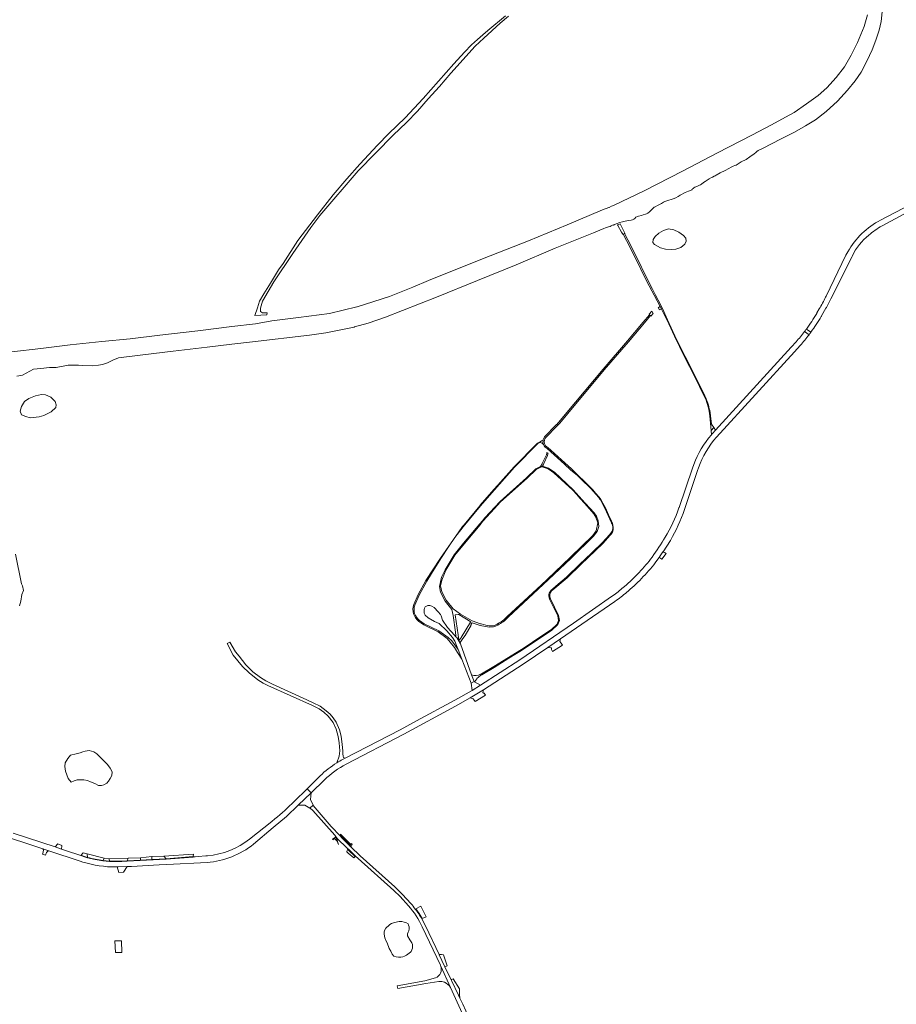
# Model space of a CAD drawing. Header units: metres. Extents: x 166325 to 190320, y 381923 to 404576.
# Tile 640 of 656: x 169759 to 170610, y 399878 to 400834. Entities that reach past the tile are written whole.
import ezdxf

# ---------------------------------------------------------------- set-up
doc = ezdxf.new("R2010")
doc.units = ezdxf.units.M
for name, color, linetype, lineweight in [('B-WE-OG-WATER_MEER-GV', 8, 'Continuous', 18), ('B-WE-OG-WATER_RIVIER-GV', 8, 'Continuous', 18), ('B-WE-VH-VERHARDING_ASFALT-GV', 8, 'Continuous', 18), ('B-WE-VH-VERHARDING_BETON-GV', 8, 'Continuous', 18), ('B-WE-VH-VERHARDING_BETONSTRAATSTEEN-GV', 8, 'Continuous', 18), ('B-WE-VH-VERHARDING_FUNDERING_ZAND-GV', 8, 'Continuous', 18), ('B-WE-VH-VERHARDING_HALFVERHARDING-GV', 8, 'Continuous', 18), ('B-WE-VH-VERHARDING_STRAATBAKSTEEN-GV', 8, 'Continuous', 18)]:
    doc.layers.add(name, color=color, linetype=linetype, lineweight=lineweight)

msp = doc.modelspace()

# ---------------------------------------------------------------- linework, layer by layer
at = {"layer": 'B-WE-OG-WATER_MEER-GV', "flags": 128}
for points in [[(170380.879, 400612.201), (170385.843, 400611.075), (170391.343, 400610.58), (170396.06, 400611.041), (170400.873, 400612.573), (170404.556, 400615.772), (170405.931, 400618.808), (170405.594, 400621.649), (170403.404, 400624.083), (170398.826, 400627.421), (170394.024, 400629.8), (170388.638, 400630.816), (170383.947, 400629.089), (170379.361, 400626.603), (170375.97, 400623.398), (170373.775, 400620.487), (170373.467, 400617.371), (170375.355, 400615.573)], [(169777.499, 400448.302), (169782.204, 400449.418), (169789.111, 400452.945), (169793.765, 400457.304), (169794.156, 400459.949), (169793.177, 400462.938), (169788.866, 400467.346), (169783.576, 400469.599), (169779.804, 400470.04), (169774.17, 400468.669), (169767.459, 400465.877), (169763.443, 400462.986), (169760.402, 400458.079), (169759.047, 400453.828), (169760.461, 400450.194), (169764.71, 400448.432), (169768.728, 400447.297)], [(169808.668, 400093.694), (169811.612, 400094.993), (169814.384, 400095.859), (169817.329, 400095.946), (169821.053, 400095.946), (169824.604, 400095.08), (169827.289, 400093.867), (169831.793, 400092.135), (169835.084, 400090.316), (169838.116, 400090.403), (169840.281, 400090.922), (169843.226, 400092.568), (169844.785, 400094.387), (169846.69, 400097.158), (169848.249, 400100.103), (169848.336, 400103.654), (169846.517, 400107.119), (169843.919, 400110.67), (169840.714, 400114.048), (169836.73, 400117.859), (169833.439, 400121.15), (169830.754, 400123.055), (169826.25, 400124.268), (169822.352, 400123.662), (169819.927, 400123.055), (169817.415, 400122.103), (169813.431, 400120.977), (169808.061, 400119.678), (169805.29, 400116.646), (169802.778, 400112.402), (169802.432, 400108.851), (169803.298, 400104.087), (169805.723, 400097.072)], [(170114.31, 399951.823), (170112.978, 399949.652), (170112.637, 399947.967), (170112.699, 399946.164), (170113.335, 399942.479), (170114.133, 399939.744), (170115.408, 399937.546), (170117.609, 399932.225), (170118.987, 399929.457), (170120.553, 399926.518), (170122.132, 399924.666), (170124.375, 399923.867), (170126.518, 399923.602), (170128.674, 399923.736), (170130.93, 399924.023), (170132.476, 399924.771), (170134.34, 399925.613), (170138.07, 399928.519), (170138.792, 399929.142), (170139.452, 399930.953), (170140.028, 399932.291), (170140.253, 399934.149), (170140.159, 399935.877), (170139.451, 399937.64), (170137.522, 399940.628), (170135.343, 399944.254), (170135.161, 399946.267), (170136.013, 399947.839), (170136.55, 399949.247), (170136.844, 399951.182), (170136.781, 399953.023), (170136.433, 399954.773), (170136, 399956.083), (170133.811, 399957.211), (170132.084, 399957.789), (170129.75, 399958.257), (170127.218, 399958.388), (170122.691, 399957.412), (170119.928, 399956.516), (170118.224, 399955.361), (170116.619, 399953.74), (170115.158, 399952.781)]]:
    msp.add_lwpolyline(points, close=True, dxfattribs=at)
at = {"layer": 'B-WE-OG-WATER_RIVIER-GV', "flags": 128}
for points in [[(170581.991, 400838.343), (170578.678, 400827.168), (170572.31, 400811.605), (170566.316, 400799.35), (170559.725, 400788.13), (170551.713, 400777.642), (170542.415, 400767.511), (170534.129, 400760.243), (170522.727, 400752.069), (170510.745, 400743.685), (170502.474, 400739.133), (170488.682, 400731.75), (170469.863, 400721.789), (170436.348, 400704.357), (170402.24, 400686.772), (170365.193, 400667.486), (170335.93, 400653.801), (170333.504, 400652.63), (170331.075, 400651.459), (170330.78, 400651.316), (170324.661, 400649.028), (170290.363, 400634.597), (170252.972, 400619.048), (170215.536, 400604.495), (170182.292, 400591.308), (170155.784, 400580.516), (170140.545, 400574.098), (170117.811, 400565.008), (170086.444, 400555.075), (170085.953, 400554.92), (170059.7, 400548.498), (170029.562, 400544.652), (170003.644, 400541.287), (169987.756, 400538.46), (169964.848, 400535.927), (169931.768, 400531.675), (169894.829, 400527.442), (169865.972, 400524.053), (169838.591, 400521.357), (169807.566, 400517.969), (169779.203, 400514.472), (169750.867, 400511.221)], [(169755.802, 400487.834), (169761.477, 400488.736), (169772.006, 400494.39), (169779.158, 400495.065), (169787.684, 400495.989), (169794.014, 400496.176), (169805.763, 400498.233), (169815.777, 400498.499), (169819.558, 400498.073), (169829.157, 400497.862), (169835.123, 400498.448), (169839.01, 400499.087), (169843.804, 400500.631), (169849.024, 400503.186), (169854.587, 400505.628), (169878.112, 400508.511), (169907.743, 400511.8), (169940.661, 400515.935), (169964.62, 400518.822), (169984.699, 400520.889), (170040.06, 400527.541), (170055.981, 400529.725), (170083.468, 400535.37), (170083.943, 400535.506), (170096.973, 400539.249), (170114.099, 400544.966), (170163.436, 400564.447), (170203.252, 400580.703), (170240.692, 400595.835), (170278.586, 400612.007), (170315.808, 400626.752), (170326.035, 400631.026), (170327.525, 400631.55), (170330.682, 400632.618), (170332.059, 400633.088), (170332.965, 400633.501), (170335.115, 400634.524), (170335.297, 400634.204), (170336.416, 400634.65), (170336.346, 400634.909), (170338.965, 400635.983), (170340.515, 400636.619), (170341.283, 400636.845), (170344.036, 400637.657), (170346.66, 400638.305), (170349.883, 400638.753), (170352.558, 400639.066), (170353.816, 400639.448), (170355.151, 400640.141), (170355.964, 400640.773), (170357.1, 400641.892), (170358.714, 400642.814), (170359.667, 400643.053), (170362.504, 400643.679), (170364.221, 400644.202), (170366.354, 400644.791), (170367.533, 400645.27), (170368.879, 400645.974), (170370.351, 400647.122), (170373.938, 400650.638), (170375.009, 400651.594), (170375.97, 400652.182), (170378.173, 400653.522), (170381.88, 400655.419), (170383.788, 400656.656), (170385.347, 400657.402), (170387.297, 400658.024), (170393.244, 400659.91), (170396.012, 400660.907), (170398.206, 400661.987), (170400.209, 400663.415), (170404.982, 400666.134), (170408.082, 400667.324), (170410.901, 400668.293), (170411.298, 400668.56), (170411.639, 400668.86), (170412.186, 400669.447), (170412.632, 400669.92), (170413.422, 400670.493), (170414.5, 400671.099), (170416.162, 400671.863), (170418.929, 400672.986), (170420.033, 400673.538), (170420.777, 400674.091), (170422.634, 400675.658), (170424.5, 400676.747), (170425.302, 400677.231), (170426.386, 400677.925), (170428.274, 400679.141), (170430.467, 400680.47), (170431.556, 400680.946), (170433.27, 400681.684), (170434.229, 400682.223), (170435.175, 400682.798), (170439.056, 400685.009), (170443.894, 400687.378), (170447.246, 400689.139), (170449.576, 400690.536), (170451.548, 400691.419), (170453.297, 400692.065), (170454.616, 400692.521), (170455.49, 400693.024), (170456.615, 400693.692), (170459.456, 400695.617), (170464.076, 400698.109), (170467.935, 400700.653), (170472.075, 400703.488), (170473.687, 400704.826), (170474.549, 400705.654), (170476.03, 400706.629), (170480.612, 400709.115), (170497.644, 400717.667), (170511.072, 400724.573), (170521.937, 400730.656), (170531.567, 400736.555), (170541.835, 400744.551), (170552.939, 400754.704), (170562.629, 400765.265), (170570.218, 400774.471), (170575.758, 400782.837), (170581.555, 400793.487), (170586.625, 400804.556), (170590.114, 400813.891), (170593.392, 400823.691), (170595.218, 400831.95), (170596.19, 400841.44)]]:
    msp.add_lwpolyline(points, dxfattribs=at)
at = {"layer": 'B-WE-VH-VERHARDING_ASFALT-GV', "flags": 128}
for points in [[(170596.177, 400633.494), (170634.116, 400653.859), (170665.69, 400670.392), (170674.534, 400674.97), (170681.011, 400678.474), (170685.686, 400681.142), (170691.75, 400684.941), (170692.66, 400685.51), (170695.87, 400687.516), (170695.213, 400688.537), (170693.735, 400690.811), (170692.953, 400692.06), (170687.609, 400688.689), (170682.27, 400685.32), (170675.4, 400681.427), (170672.67, 400679.88), (170668.479, 400677.694), (170594.74, 400639.225)], [(170563.07, 400608.52), (170561.16, 400605), (170541.808, 400565.277), (170541.377, 400564.392)], [(170567.033, 400603.93), (170567.354, 400604.57)], [(170537.156, 400545.758), (170537.311, 400546.025), (170537.465, 400546.292), (170541.597, 400553.544), (170542.13, 400554.48), (170546.43, 400562.85), (170567.033, 400603.93)], [(170535.27, 400552.917), (170533.005, 400549.083), (170532.859, 400548.836), (170532.713, 400548.589)], [(170525.26, 400527.886), (170520.932, 400531.076)], [(170520.932, 400531.076), (170525.26, 400527.886)], [(170527.131, 400530.405), (170522.716, 400533.47)], [(170522.716, 400533.47), (170527.131, 400530.405)], [(170512.712, 400520.972), (170508.021, 400515.839), (170434.456, 400435.349), (170431.446, 400432.055)], [(170435.377, 400428.615), (170511.156, 400511.381), (170516.741, 400517.481)], [(170413.443, 400402.063), (170412.141, 400398.281), (170399.078, 400360.341), (170398.871, 400359.74)], [(170404.488, 400358.29), (170417.112, 400396.211)], [(170417.112, 400396.211), (170417.978, 400398.814)], [(170377.487, 400308.598), (170379.739, 400311.778), (170379.997, 400312.143), (170383.388, 400317.095), (170383.52, 400317.295), (170387.05, 400322.669), (170390.598, 400328.316)], [(170335.955, 400275.563), (170333.411, 400273.772), (170296.492, 400247.781), (170244.46, 400212.29), (170206.301, 400187.742), (170198.02, 400182.542), (170181.24, 400173.052), (170144.182, 400152.991), (170128.232, 400144.492), (170074.678, 400116.858), (170072.322, 400115.642)], [(170075.826, 400111.169), (170131.66, 400140.281), (170181.992, 400167.351), (170196.231, 400175.353), (170209.093, 400183.233), (170247.632, 400207.991), (170271.575, 400224.304), (170283.834, 400232.657), (170299.441, 400243.291), (170336.711, 400269.031), (170338.439, 400270.224)], [(170050.384, 400099.726), (170037.786, 400087.218), (170041.621, 400083.272), (170054.622, 400095.781)], [(170004.881, 400049.47), (170017.732, 400060.381), (170029.231, 400071.231), (170041.621, 400083.272), (170037.786, 400087.218), (170025.291, 400074.812)], [(170138.594, 399975.687), (170130.601, 399984.551), (170122.891, 399992.031), (170089.341, 400022.18), (170080.233, 400030.735), (170079.419, 400031.499), (170079.331, 400031.582), (170079.308, 400031.606), (170071.751, 400039.261), (170069.508, 400041.638), (170061.539, 400050.082), (170061.172, 400050.471), (170043.591, 400071.021), (170043.544, 400071.127), (170040.571, 400068.238), (170040.671, 400068.181), (170043.242, 400066.13), (170064.602, 400042.031), (170065.28, 400041.123), (170066.951, 400038.882), (170076.711, 400029.431), (170078.205, 400028.055), (170084.964, 400021.83), (170087.481, 400019.512), (170121.892, 399988.54), (170128.171, 399982.432), (170136.256, 399973.497)], [(170138.594, 399975.687), (170130.601, 399984.551), (170122.891, 399992.031), (170089.341, 400022.18), (170080.233, 400030.735), (170079.419, 400031.499), (170079.331, 400031.582), (170079.308, 400031.606), (170071.751, 400039.261), (170069.508, 400041.638), (170061.539, 400050.082), (170061.172, 400050.471), (170043.591, 400071.021), (170043.544, 400071.127), (170040.571, 400068.238), (170040.671, 400068.181), (170043.242, 400066.13), (170064.602, 400042.031), (170065.28, 400041.123), (170066.951, 400038.882), (170076.711, 400029.431), (170078.205, 400028.055), (170084.964, 400021.83), (170087.481, 400019.512), (170121.892, 399988.54), (170128.171, 399982.432), (170136.256, 399973.497)], [(169689.902, 400058.95), (169781.071, 400028.922), (169786.978, 400026.976), (169817.486, 400016.928), (169820.146, 400016.052)], [(170006.551, 400057.883), (170003.614, 400055.494), (169981.931, 400038.242)], [(169941.101, 400022.053), (169939.554, 400021.931), (169931.905, 400021.328), (169929.16, 400021.111), (169927.276, 400020.962), (169927.265, 400020.836), (169900.905, 400018.776), (169862.918, 400016.806), (169857.792, 400016.541), (169856.923, 400016.497), (169851.428, 400016.385), (169845.936, 400016.571), (169842.726, 400016.817), (169839.526, 400017.164), (169831.985, 400018.393), (169824.552, 400020.186), (169821.447, 400021.113), (169818.117, 400022.223), (169803.057, 400027.197), (169803.101, 400027.332), (169799.135, 400028.637), (169792.982, 400030.661), (169752.382, 400044.018)], [(169985.872, 400033.33), (170004.881, 400049.47)], [(169852.151, 400011.281), (169853.317, 400011.303), (169854.251, 400011.321), (169863.077, 400011.66), (169863.789, 400011.687), (169867.29, 400011.821), (169894.064, 400013.227), (169901.482, 400013.617), (169940.594, 400015.671)], [(170215.633, 399788.659), (170208.033, 399822.327), (170207.995, 399822.494), (170206.078, 399830.986), (170205.432, 399833.85), (170202.002, 399846.573), (170201.898, 399846.88), (170200.922, 399849.756), (170199.232, 399854.735), (170198.242, 399857.652), (170196.357, 399861.95), (170195.032, 399864.971), (170188.992, 399877.891), (170186.195, 399883.776), (170184.796, 399886.72), (170177.986, 399901.049), (170177.617, 399901.825), (170171.63, 399914.423), (170171.371, 399914.968), (170166.162, 399925.93), (170165.932, 399926.413), (170152.712, 399954.231), (170149.146, 399960.975)], [(170215.633, 399788.659), (170208.033, 399822.327), (170207.995, 399822.494), (170206.078, 399830.986), (170205.432, 399833.85), (170202.002, 399846.573), (170201.898, 399846.88), (170200.922, 399849.756), (170199.232, 399854.735), (170198.242, 399857.652), (170196.357, 399861.95), (170195.032, 399864.971), (170188.992, 399877.891), (170186.195, 399883.776), (170184.796, 399886.72), (170177.986, 399901.049), (170177.617, 399901.825), (170171.63, 399914.423), (170171.371, 399914.968), (170166.162, 399925.93), (170165.932, 399926.413), (170152.712, 399954.231), (170149.146, 399960.975)], [(170149.71, 399952.988), (170167.209, 399915.877), (170167.358, 399915.562), (170167.594, 399915.033), (170177.092, 399894.192), (170190.132, 399865.901), (170193.728, 399856.037), (170201.311, 399833.001), (170204.612, 399821.111), (170212.281, 399787.709)], [(170149.71, 399952.988), (170167.209, 399915.877), (170167.358, 399915.562), (170167.594, 399915.033), (170177.092, 399894.192), (170190.132, 399865.901), (170193.728, 399856.037), (170201.311, 399833.001), (170204.612, 399821.111), (170212.281, 399787.709)], [(170177.092, 399894.192), (170167.594, 399915.033)], [(170162.59, 399903.53), (170152.031, 399900.591), (170125.372, 399895.952), (170125.763, 399893.357), (170153.091, 399898.242), (170165.793, 399899.972)]]:
    msp.add_lwpolyline(points, dxfattribs=at)
at = {"layer": 'B-WE-VH-VERHARDING_ASFALT-GV'}
for points in [[(170594.74, 400639.225, 0.1439207), (170563.07, 400608.52)], [(170583.337, 400624.567, -0.0533399), (170596.177, 400633.494)], [(170567.354, 400604.57, -0.1022251), (170583.337, 400624.567)], [(170541.377, 400564.392, -0.0166094), (170535.27, 400552.917)], [(170532.713, 400548.589, -0.0243141), (170522.716, 400533.47)], [(170527.131, 400530.405, 0.0261189), (170537.156, 400545.758)], [(170520.932, 400531.076, -0.0173615), (170512.712, 400520.972)], [(170516.741, 400517.481, 0.0189195), (170525.26, 400527.886)], [(170522.716, 400533.47, -0.0042868), (170520.932, 400531.076)], [(170525.26, 400527.886, 0.0045245), (170527.131, 400530.405)], [(170430.427, 400430.893, 0.089958), (170413.443, 400402.063)], [(170417.978, 400398.814, -0.0962349), (170435.377, 400428.615)], [(170431.446, 400432.055, 0.0041388), (170430.427, 400430.893)], [(170398.871, 400359.74, -0.0518802), (170385.559, 400331.268)], [(170390.598, 400328.316, 0.0479702), (170404.488, 400358.29)], [(170385.559, 400331.268, -0.0165381), (170372.908, 400312.109)], [(170372.908, 400312.109, -0.0345888), (170360.268, 400297.138)], [(170364.338, 400293.129, 0.0345929), (170377.487, 400308.598)], [(170360.268, 400297.138, -0.0273294), (170346.069, 400283.638)], [(170349.668, 400279.089, 0.0256356), (170364.338, 400293.129)], [(170346.069, 400283.638, -0.0243387), (170335.955, 400275.563)], [(170338.439, 400270.224, 0.027822), (170349.668, 400279.089)], [(170066.589, 400112.279, 0.0485701), (170050.384, 400099.726)], [(170054.622, 400095.781, -0.0626972), (170075.826, 400111.169)], [(170072.322, 400115.642, 0.0155845), (170066.589, 400112.279)], [(170025.291, 400074.812, -0.0225688), (170006.551, 400057.883)], [(169940.594, 400015.671, 0.1487422), (169985.872, 400033.33)], [(169981.931, 400038.242, -0.1453879), (169941.101, 400022.053)], [(169820.146, 400016.052, 0.0785036), (169852.151, 400011.281)], [(170136.256, 399973.497, -0.0692025), (170149.71, 399952.988)], [(170136.256, 399973.497, -0.0692025), (170149.71, 399952.988)], [(170142.91, 399970.369, 0.01806), (170138.594, 399975.687)], [(170142.91, 399970.369, 0.01806), (170138.594, 399975.687)], [(170149.146, 399960.975, 0.0298125), (170142.91, 399970.369)], [(170149.146, 399960.975, 0.0298125), (170142.91, 399970.369)], [(170167.594, 399915.033, -0.4016704), (170162.59, 399903.53)], [(170165.793, 399899.972, -0.1203219), (170171.162, 399899.316)], [(170171.162, 399899.316, -0.1774472), (170177.092, 399894.192)]]:
    msp.add_lwpolyline(points, format="xyb", dxfattribs=at)
at = {"layer": 'B-WE-VH-VERHARDING_BETON-GV', "flags": 128}
msp.add_lwpolyline([(169857.873, 399928.367), (169857.396, 399939.654), (169851.168, 399939.456), (169851.59, 399928.094)], close=True, dxfattribs=at)
at = {"layer": 'B-WE-VH-VERHARDING_BETONSTRAATSTEEN-GV', "flags": 128}
for points in [[(170386.276, 400315.249), (170386.493, 400315.499), (170385.594, 400316.035), (170384.74, 400316.554), (170383.52, 400317.295), (170383.388, 400317.095), (170379.997, 400312.143), (170379.739, 400311.778), (170381.074, 400310.902), (170382.444, 400310.004), (170382.526, 400310.117), (170382.803, 400310.496)], [(170285.716, 400226.505), (170285.111, 400227.449), (170283.676, 400229.688), (170283.321, 400230.242), (170283.834, 400232.657), (170271.575, 400224.304), (170274.744, 400223.815), (170275.176, 400223.769), (170275.017, 400222.287), (170276.247, 400220.302)], [(170200.519, 400191.099), (170199.932, 400191.44), (170197.161, 400189.631), (170198.02, 400182.542), (170206.301, 400187.742)], [(170211.068, 400178.017), (170209.724, 400179.89), (170208.961, 400179.814), (170208.34, 400180.677), (170209.093, 400183.233), (170196.231, 400175.353), (170199.133, 400174.548), (170200.968, 400171.745)], [(170041.621, 400083.272), (170029.231, 400071.231), (170035.452, 400071.182), (170040.571, 400068.238), (170043.544, 400071.127), (170041.082, 400076.673)], [(169799.463, 400031.746), (169799.513, 400032.217), (169795.708, 400033.606), (169792.982, 400030.661), (169799.135, 400028.637)], [(169786.035, 400026.707), (169786.978, 400026.976), (169781.071, 400028.922), (169781.681, 400027.839), (169781.427, 400025.553), (169780.909, 400023.661), (169783.788, 400022.711), (169784.58, 400025.129)], [(169824.316, 400023.973), (169820.425, 400024.998), (169820.087, 400024.627), (169818.243, 400022.603), (169821.567, 400021.495), (169824.667, 400020.569)], [(169886.854, 400021.471), (169876.029, 400020.23), (169876.15, 400017.893), (169887.01, 400018.456)], [(169898.528, 400021.597), (169886.854, 400021.471), (169887.01, 400018.456), (169900.884, 400019.175)], [(169845.66, 400019.223), (169840.842, 400019.679), (169839.575, 400017.561), (169842.763, 400017.215), (169845.96, 400016.97)], [(169863.077, 400011.66), (169854.251, 400011.321), (169853.317, 400011.303), (169854.976, 400006.013), (169859.408, 400006.277)], [(169876.029, 400020.23), (169863.9, 400019.668), (169862.897, 400017.206), (169876.15, 400017.893)], [(170148.201, 399973.033), (170143.379, 399970.605), (170146.617, 399966.028), (170149.623, 399961.185), (170153.443, 399962.869)], [(170170.319, 399926.101), (170168.395, 399926.238), (170166.528, 399926.371), (170165.932, 399926.413), (170166.162, 399925.93), (170171.371, 399914.968), (170171.63, 399914.423), (170172.095, 399914.61), (170173.26, 399915.078), (170173.847, 399915.313)], [(170179.521, 399902.673), (170178.944, 399902.416), (170178.074, 399902.029), (170177.617, 399901.825), (170177.986, 399901.049), (170184.796, 399886.72), (170186.195, 399883.776), (170185.965, 399887.879), (170185.681, 399892.961)]]:
    msp.add_lwpolyline(points, close=True, dxfattribs=at)
at = {"layer": 'B-WE-VH-VERHARDING_FUNDERING_ZAND-GV', "flags": 128}
for points in [[(170230.444, 400837.629), (170213.32, 400823.248), (170208.37, 400819.034), (170203.22, 400814.485), (170197.467, 400809.201), (170190.745, 400802.178), (170180.41, 400790.74), (170150.477, 400757.295), (170132.885, 400738.532), (170117.032, 400723.148), (170106.263, 400711.91), (170089.106, 400693.515), (170076.397, 400679.335), (170063.019, 400663.683), (170047.835, 400644.418), (170028.838, 400619.268), (170014.524, 400596.927), (170010.176, 400590.974), (170002.149, 400577.863), (169995.795, 400567.562), (169991.715, 400560.338), (169989.574, 400553.984), (169986.965, 400546.559), (169998.805, 400547.094), (169998.872, 400549.034), (169994.39, 400549.168), (169992.584, 400550.372), (169992.584, 400553.783), (169994.524, 400560.338), (170005.494, 400579.134), (170023.822, 400606.893), (170041.313, 400632.044), (170050.109, 400643.75), (170087.501, 400686.893), (170121.547, 400721.676), (170134.457, 400733.984), (170144.892, 400745.02), (170155.46, 400757.061), (170166.363, 400768.733), (170177.333, 400781.944), (170201.079, 400807.93), (170209.373, 400815.957), (170225.327, 400830.204), (170233.487, 400837.027)], [(170346.015, 400626.131), (170344.818, 400625.527), (170348.094, 400619.408), (170355.028, 400605.371), (170367.892, 400579.641), (170374.734, 400566.243), (170380.558, 400555.265), (170381.887, 400553.001), (170382.066, 400552.698), (170389.022, 400538.414), (170394.538, 400526.52), (170404.413, 400506.585), (170414.117, 400487.534), (170423.418, 400468.276), (170424.378, 400466.288)], [(170424.921, 400466.543), (170423.955, 400468.542), (170414.654, 400487.801), (170404.949, 400506.854), (170395.079, 400526.78), (170389.566, 400538.666), (170386.5, 400545.396), (170382.9, 400553.296), (170381.798, 400555.718), (170381.794, 400555.921), (170375.975, 400566.889), (170373.229, 400572.268), (170369.142, 400580.273), (170356.282, 400605.994), (170349.349, 400620.028), (170346.015, 400626.131)], [(170428.924, 400449.072), (170430.08, 400435.086), (170432.678, 400437.878), (170430.493, 400440.986), (170429.522, 400449.124), (170429.129, 400452.415)], [(170434.456, 400435.349), (170432.678, 400437.878), (170430.08, 400435.086), (170430.427, 400430.893)], [(170431.446, 400432.055), (170434.456, 400435.349)], [(170261.559, 400422.646), (170238.828, 400399.633), (170223.076, 400381.9), (170219.277, 400377.623), (170205.963, 400362.44), (170205.791, 400362.244), (170205.557, 400361.961), (170190.214, 400343.385), (170188.853, 400341.737), (170185.183, 400336.527), (170167.312, 400311.159), (170167.277, 400311.104), (170153.204, 400289.198), (170145.59, 400275.727), (170141.442, 400265.95)], [(170266.156, 400422.694), (170267.424, 400421.337)], [(170267.145, 400426.089), (170266.591, 400425.61)], [(170142.492, 400265.53), (170146.606, 400275.227), (170154.233, 400288.724), (170158.736, 400296.054), (170167.816, 400310.833), (170174.969, 400321.881), (170181.308, 400330.997), (170189.322, 400341.362), (170206.248, 400361.855), (170219.727, 400377.226), (170239.277, 400399.234), (170261.922, 400422.177)], [(169758.613, 400264.687), (169759.929, 400269.31), (169760.756, 400275.76), (169762.202, 400279.555), (169761.282, 400284.205), (169760.479, 400286.04), (169754.522, 400315.008)], [(170146.331, 400249.653), (170151.072, 400246.246), (170165.146, 400239.505), (170173.961, 400233.061), (170176.887, 400229.542), (170180.887, 400224.153), (170183.91, 400219.466), (170188.103, 400212.966), (170184.409, 400222.484), (170178.451, 400230.811), (170174.74, 400233.891), (170165.728, 400240.479), (170151.65, 400247.222), (170146.993, 400250.569)], [(169962.684, 400229.562), (169960.034, 400228.03), (169966.13, 400216.933), (169975.126, 400205.755), (169981.675, 400199.736), (169990.075, 400192.989), (169995.168, 400189.549), (169999.733, 400187.499), (170042.992, 400168.052), (170049.541, 400164.678), (170054.038, 400161.635), (170058.272, 400157.534), (170062.968, 400151.449), (170066.143, 400145.033), (170068.128, 400137.823), (170069.054, 400131.671), (170069.583, 400123.998), (170068.855, 400118.707), (170066.589, 400112.279)], [(170072.322, 400115.642), (170074.678, 400116.858), (170073.221, 400117.516), (170072.758, 400118.641), (170072.625, 400120.956), (170072.559, 400124.065), (170071.898, 400130.216), (170070.773, 400138.286), (170069.12, 400144.438), (170065.879, 400151.78), (170063.166, 400156.079), (170060.124, 400159.453), (170056.42, 400162.694), (170050.533, 400167.192), (170043.786, 400170.697), (170037.502, 400173.475), (170004.098, 400188.821), (169997.748, 400192.063), (169992.457, 400195.171), (169985.048, 400200.595), (169978.301, 400207.342), (169971.753, 400215.743), (169968.115, 400220.175), (169962.684, 400229.562)], [(169824.316, 400023.973), (169824.667, 400020.569)], [(169839.575, 400017.561), (169840.842, 400019.679), (169824.316, 400023.973)], [(169863.9, 400019.668), (169845.66, 400019.223), (169845.96, 400016.97)], [(169856.902, 400016.896), (169857.771, 400016.941), (169862.897, 400017.206), (169863.9, 400019.668)]]:
    msp.add_lwpolyline(points, dxfattribs=at)
for points in [[(170342.183, 400634.924), (170341.932, 400635.431), (170339.703, 400634.534), (170339.272, 400634.361), (170339.579, 400633.827), (170343.186, 400627.564), (170344.435, 400625.393), (170344.818, 400625.527), (170346.015, 400626.131), (170346.415, 400626.359)], [(170374.026, 400548.465), (170372.7, 400550.784), (170369.907, 400547.803), (170370.389, 400547.386), (170371.191, 400546.571), (170371.79, 400546.051)], [(170380.558, 400555.265), (170379.172, 400554.473), (170378.851, 400554.29), (170380.138, 400551.972), (170380.155, 400551.941), (170381.887, 400553.001)], [(170271.265, 400410.816), (170271.746, 400412.153), (170272.081, 400413.084), (170270.664, 400413.452), (170270.552, 400412.896), (170270.26, 400411.457), (170266.238, 400402.997), (170266.03, 400402.628), (170264.479, 400399.885), (170266.293, 400400.165), (170266.969, 400401.187), (170267.757, 400402.954)], [(170186.621, 400227.722), (170183.19, 400233.96), (170182.412, 400234.695), (170180.867, 400236.152), (170174.181, 400243.661), (170169.261, 400250.68), (170167.847, 400254.945), (170167.218, 400256.336), (170165.034, 400258.797), (170161.188, 400262.982), (170158.792, 400264.502), (170156.943, 400265.177), (170155.079, 400265.065), (170153.777, 400264.57), (170152.537, 400263.673), (170151.941, 400262.489), (170151.592, 400261.279), (170151.357, 400259.484), (170151.369, 400257.661), (170152.535, 400255.636), (170155.256, 400253.183), (170161.476, 400249.515), (170166.203, 400247.481), (170173.631, 400240.567), (170179.105, 400234.021), (170181.405, 400230.331), (170182.942, 400226.262), (170184.409, 400222.484), (170188.103, 400212.966), (170197.161, 400189.631), (170199.932, 400191.44), (170197.617, 400197.75)], [(170065.241, 400040.305), (170062.472, 400038.329), (170062.939, 400037.72), (170064.548, 400038.931), (170066.956, 400036.365), (170068.254, 400033.164), (170066.67, 400038.15), (170066.371, 400038.79)], [(170070.215, 400042.985), (170069.763, 400042.125), (170079.658, 400031.991), (170080.147, 400032.995), (170080.218, 400033.186)], [(169927.506, 400023.708), (169898.528, 400021.597), (169900.884, 400019.175), (169927.299, 400021.24)], [(170077.853, 400027.672), (170077.39, 400028.099), (170077.007, 400027.762), (170076.669, 400027.298), (170076.421, 400026.68), (170076.255, 400025.836), (170077.605, 400024.619), (170083.042, 400019.976), (170084.589, 400021.468)]]:
    msp.add_lwpolyline(points, close=True, dxfattribs=at)
at = {"layer": 'B-WE-VH-VERHARDING_FUNDERING_ZAND-GV'}
for points in [[(170424.378, 400466.288, -0.0854748), (170428.924, 400449.072)], [(170429.129, 400452.415, 0.0698383), (170424.921, 400466.543)], [(170266.591, 400425.61, -0.0278226), (170261.559, 400422.646)], [(170261.922, 400422.177, -0.3374185), (170266.156, 400422.694)], [(170267.424, 400421.337, -0.1597229), (170267.145, 400426.089)], [(170430.427, 400430.893, -0.0041388), (170431.446, 400432.055)], [(170141.442, 400265.95, 0.3377612), (170146.331, 400249.653)], [(170146.993, 400250.569, -0.3373024), (170142.492, 400265.53)], [(170066.589, 400112.279, -0.0155845), (170072.322, 400115.642)], [(169824.667, 400020.569, 0.0375508), (169839.575, 400017.561)], [(169845.96, 400016.97, 0.0270505), (169856.902, 400016.896)]]:
    msp.add_lwpolyline(points, format="xyb", dxfattribs=at)
at = {"layer": 'B-WE-VH-VERHARDING_HALFVERHARDING-GV', "flags": 128}
for points in [[(170365.39, 400539.437), (170371.191, 400546.571), (170370.389, 400547.386), (170364.307, 400540.205), (170348.879, 400521.947), (170325.504, 400494.51), (170290.163, 400452.27), (170282.301, 400442.873), (170281.086, 400441.597), (170281.061, 400441.571), (170279.85, 400440.342), (170268.438, 400428.748)], [(170269.35, 400427.964), (170280.702, 400439.496), (170281.919, 400440.733), (170281.962, 400440.777), (170283.2, 400442.077), (170291.105, 400451.526), (170326.421, 400493.735), (170349.793, 400521.169), (170365.39, 400539.437)], [(170270.97, 400417.38), (170287.91, 400402.097), (170293.688, 400396.885), (170298.811, 400392.629), (170300.245, 400391.437), (170303.564, 400388.163), (170313.205, 400378.653), (170321.008, 400369.773), (170322.221, 400368.392), (170322.656, 400367.577), (170326.924, 400359.59), (170333.494, 400345.148), (170333.526, 400345.076), (170333.717, 400344.656), (170333.951, 400344.143)], [(170334.267, 400344.897), (170334.037, 400345.403), (170332.966, 400347.757), (170330.531, 400353.11), (170327.462, 400359.856), (170325.015, 400364.435), (170322.717, 400368.736), (170316.315, 400376.023), (170315.501, 400376.949), (170313.656, 400379.049), (170294.492, 400397.776), (170271.657, 400418.376)], [(170229.427, 400250.302), (170232.943, 400253.574), (170271.919, 400289.836), (170294.296, 400311.108), (170315.961, 400332.224), (170319.404, 400336.922), (170321.218, 400341.759), (170320.613, 400347.201), (170318.799, 400351.918), (170316.597, 400354.892), (170307.969, 400364.452), (170296.215, 400377.404), (170277.942, 400394.453), (170272.123, 400398.393), (170266.293, 400400.165), (170264.479, 400399.885), (170260.046, 400397.64), (170250.968, 400389.107), (170225.152, 400366.121), (170210.572, 400350.156), (170208.041, 400347.385), (170205.445, 400344.288), (170189.714, 400325.521), (170180.595, 400314.222), (170171.878, 400299.784), (170168.415, 400292.63), (170166.294, 400283.397), (170167.49, 400278.025), (170171.965, 400269.306), (170175.879, 400264.336), (170178.264, 400261.306), (170179.722, 400255.395), (170181.852, 400239.052), (170182.289, 400235.698), (170182.412, 400234.695), (170183.19, 400233.96), (170186.621, 400227.722), (170186.474, 400229.252), (170189.168, 400233.03), (170191.352, 400236.094), (170197.179, 400245.914), (170196.808, 400246.141), (170197.92, 400247.944)], [(170197.966, 400250.326), (170186.695, 400256.729), (170179.534, 400261.899), (170172.952, 400270.157), (170168.554, 400278.479), (170167.313, 400284.038), (170168.62, 400289.631), (170172.638, 400299.496), (170181.239, 400313.956), (170190.795, 400325.086), (170205.902, 400343.445), (170208.132, 400346.498), (170208.484, 400346.98), (170219.738, 400359.303), (170225.574, 400365.693), (170251.373, 400388.665), (170260.394, 400397.144), (170264.665, 400399.306), (170266.249, 400399.551), (170271.862, 400397.845), (170277.567, 400393.983), (170295.79, 400376.98), (170299.305, 400373.185), (170303.02, 400369.069), (170307.522, 400364.051), (170316.246, 400353.895), (170317.348, 400352.401), (170318.331, 400350.71), (170320.038, 400345.161), (170318.484, 400337.611), (170315.228, 400332.976), (170293.563, 400311.86), (170271.152, 400290.646), (170270.581, 400290.114), (170260.85, 400281.037), (170232.227, 400254.342), (170228.795, 400251.141)], [(170332.917, 400335.199), (170331.542, 400333.685), (170324.372, 400325.796), (170314.713, 400316.551), (170307.547, 400309.691), (170303.069, 400305.405), (170289.892, 400292.628), (170279.514, 400283.91), (170276.008, 400280.964), (170274.78, 400279.933)], [(170275.293, 400279.384), (170276.459, 400280.364), (170290.395, 400292.071), (170303.589, 400304.865), (170324.909, 400325.272), (170332.097, 400333.181), (170333.094, 400334.277)], [(170273.356, 400271.259), (170281.327, 400254.987), (170282.055, 400250.546), (170280.63, 400247.077), (170275.178, 400241.849), (170263.99, 400234.425), (170248.565, 400223.9), (170233.321, 400214.699), (170219.188, 400205.703), (170207.218, 400198.81), (170206.309, 400198.287)], [(170206.999, 400197.599), (170207.495, 400197.893), (170219.522, 400205.029), (170233.708, 400214.056), (170239.499, 400217.538), (170244.386, 400220.424), (170248.975, 400223.271), (170264.409, 400233.803), (170275.649, 400241.261), (170281.263, 400246.645), (170282.829, 400250.458), (170282.05, 400255.218), (170274.032, 400271.585)], [(170197.92, 400247.944), (170198.143, 400248.304), (170205.965, 400245.735), (170214.552, 400243.921), (170218.699, 400244.279)], [(170218.349, 400245.269), (170214.552, 400245.251), (170211.431, 400246.031), (170206.869, 400247.172), (170206.328, 400247.307), (170197.966, 400250.326)], [(170197.617, 400197.75), (170199.932, 400191.44), (170200.519, 400191.099)]]:
    msp.add_lwpolyline(points, dxfattribs=at)
at = {"layer": 'B-WE-VH-VERHARDING_HALFVERHARDING-GV'}
for points in [[(170267.145, 400426.089, 0.1597229), (170267.424, 400421.337)], [(170268.438, 400428.748, 0.0975611), (170267.145, 400426.089)], [(170271.657, 400418.376, -0.4656841), (170269.35, 400427.964)], [(170267.424, 400421.337, 0.1792713), (170270.97, 400417.38)], [(170333.951, 400344.143, -0.2614398), (170332.917, 400335.199)], [(170333.094, 400334.277, 0.2344216), (170334.887, 400342.992)], [(170334.74, 400343.561, 0.0314164), (170334.267, 400344.897)], [(170334.887, 400342.992, 0.0128095), (170334.74, 400343.561)], [(170274.032, 400271.585, -0.3107518), (170275.293, 400279.384)], [(170274.78, 400279.933, 0.0762624), (170273.435, 400278.037)], [(170273.033, 400277.083, 0.1964623), (170273.356, 400271.259)], [(170273.198, 400277.519, 0.0155623), (170273.033, 400277.083)], [(170273.435, 400278.037, 0.0172885), (170273.198, 400277.519)], [(170228.795, 400251.141, -0.0860021), (170218.349, 400245.269)], [(170218.699, 400244.279, 0.0857735), (170229.427, 400250.302)], [(170206.309, 400198.287, -0.2092189), (170197.617, 400197.75)], [(170200.519, 400191.099, -0.0396235), (170202.343, 400193.618)], [(170202.343, 400193.618, -0.0138764), (170203.06, 400194.414)], [(170203.06, 400194.414, -0.0646273), (170206.999, 400197.599)]]:
    msp.add_lwpolyline(points, format="xyb", dxfattribs=at)
at = {"layer": 'B-WE-VH-VERHARDING_HALFVERHARDING-GV', "flags": 128}
msp.add_lwpolyline([(170181.569, 400255.861), (170184.359, 400256.237), (170185.069, 400256.333), (170196.782, 400249.139), (170196.556, 400248.773), (170187.398, 400233.885), (170187.087, 400233.379), (170185.22, 400231.063), (170184.41, 400236.563)], close=True, dxfattribs=at)
at = {"layer": 'B-WE-VH-VERHARDING_STRAATBAKSTEEN-GV', "flags": 128}
msp.add_lwpolyline([(170081.586, 400033.525), (170080.549, 400034.075), (170080.218, 400033.186), (170080.147, 400032.995), (170079.658, 400031.991), (170079.308, 400031.606), (170079.331, 400031.582), (170079.419, 400031.499), (170080.233, 400030.735), (170080.486, 400031.183), (170081.123, 400032.307)], close=True, dxfattribs=at)

doc.saveas('drawing.dxf')
